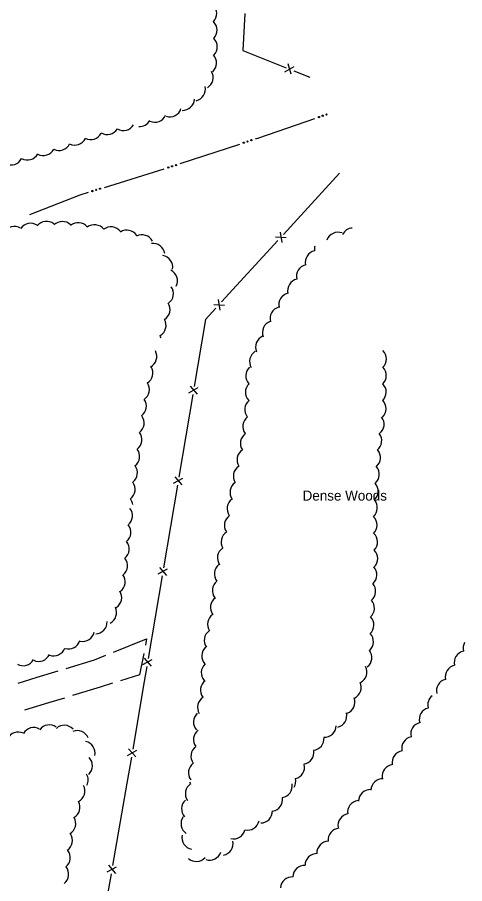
# Model space of a CAD drawing. Extents: x 2402803 to 2427059, y 6985292 to 6997652.
# Drawn here: x 2410793.6 to 2411007.6, y 6993971.7 to 6994386.2 of the extents above; entities that cross this region are included whole.
import ezdxf

# ---------------------------------------------------------------- set-up
doc = ezdxf.new("R2010")
doc.units = 0
for name, color, linetype in [('p_drainage water', 7, 'Continuous'), ('p_road dirt road', 7, 'Continuous'), ('p_structure fence', 7, 'Continuous'), ('p_veg woods', 7, 'Continuous')]:
    doc.layers.add(name, color=color, linetype=linetype)

msp = doc.modelspace()

# ---------------------------------------------------------------- linework, layer by layer
at = {"layer": 'p_drainage water'}
for p, q in [((2410871.51, 6994316.27), (2410900.01, 6994325.62)), ((2410835.25, 6994304.88), (2410863.9, 6994313.79))]:
    msp.add_line(p, q, dxfattribs=at)
for points in [[(2410907.61, 6994328.12), (2410909.21, 6994328.64), (2410935.98, 6994337.86)], [(2410799.55, 6994291.94), (2410823.68, 6994301.28), (2410827.62, 6994302.5)]]:
    msp.add_lwpolyline(points, dxfattribs=at)
for centre in [(2410937.87, 6994338.51), (2410939.69, 6994339.14), (2410941.5, 6994339.76), (2410901.91, 6994326.25), (2410903.74, 6994326.84), (2410905.56, 6994327.44), (2410865.81, 6994314.38), (2410867.64, 6994314.95), (2410869.48, 6994315.52), (2410831.36, 6994303.67), (2410833.19, 6994304.24), (2410829.52, 6994303.1)]:
    msp.add_circle(centre, 0.3, dxfattribs=at)
at = {"layer": 'p_road dirt road'}
for points in [[(2410839.7, 6994082.49), (2410855.48, 6994088.81), (2410854.9, 6994085.86)], [(2410817.02, 6994074.73), (2410830.48, 6994078.79), (2410835.99, 6994081)], [(2410854.14, 6994081.94), (2410852.14, 6994071.69), (2410843.02, 6994068.81)], [(2410794.06, 6994067.74), (2410803.05, 6994070.51), (2410813.19, 6994073.57)], [(2410839.21, 6994067.61), (2410833.21, 6994065.71), (2410820.09, 6994061.72)], [(2410816.27, 6994060.56), (2410808.56, 6994058.21), (2410797.11, 6994054.81)]]:
    msp.add_lwpolyline(points, dxfattribs=at)
at = {"layer": 'p_structure fence'}
for p, q in [((2410921.62, 6994360.21), (2410926.07, 6994362.74)), ((2410924.59, 6994359.02), (2410923.1, 6994363.92)), ((2410925.87, 6994360.64), (2410933.46, 6994357.62)), ((2410947.78, 6994311.65), (2410920.89, 6994282.33)), ((2410919.3, 6994283.52), (2410920.08, 6994278.45)), ((2410918.2, 6994279.4), (2410891.31, 6994250.08)), ((2410917.14, 6994281.16), (2410922.25, 6994280.81)), ((2410889.72, 6994251.26), (2410890.5, 6994246.2)), ((2410887.56, 6994248.91), (2410892.67, 6994248.56)), ((2410875.68, 6994206.61), (2410880.16, 6994209.1)), ((2410876.22, 6994209.77), (2410879.63, 6994205.95)), ((2410877.53, 6994205.7), (2410870.88, 6994166.3)), ((2410868.37, 6994163.28), (2410872.85, 6994165.77)), ((2410868.9, 6994166.44), (2410872.31, 6994162.61)), ((2410870.21, 6994162.36), (2410863.54, 6994122.92)), ((2410861.03, 6994119.9), (2410865.51, 6994122.39)), ((2410861.57, 6994123.05), (2410864.98, 6994119.23)), ((2410862.88, 6994118.98), (2410856.21, 6994079.54)), ((2410853.7, 6994076.52), (2410858.17, 6994079)), ((2410854.23, 6994079.67), (2410857.64, 6994075.85)), ((2410846.32, 6994033.14), (2410850.8, 6994035.62)), ((2410846.86, 6994036.29), (2410850.27, 6994032.47)), ((2410848.17, 6994032.22), (2410846.05, 6994019.78)), ((2410846.05, 6994019.78), (2410839.17, 6993980.38)), ((2410837.19, 6993980.52), (2410840.58, 6993976.68)), ((2410836.64, 6993977.37), (2410841.13, 6993979.83))]:
    msp.add_line(p, q, dxfattribs=at)
for points in [[(2410902.37, 6994387.99), (2410901.48, 6994370.33), (2410922.16, 6994362.11)], [(2410888.62, 6994247.15), (2410883.6, 6994241.68), (2410878.19, 6994209.64)], [(2410855.54, 6994075.59), (2410854.34, 6994068.5), (2410848.84, 6994036.16)], [(2410838.48, 6993976.44), (2410831.73, 6993937.83), (2410831.6, 6993937.04)]]:
    msp.add_lwpolyline(points, dxfattribs=at)
at = {"layer": 'p_veg woods'}
for centre, start, end in [((2410883.35, 6994388.07), 315.9807, 45.9807), ((2410883.49, 6994380.09), 315.9807, 45.9807), ((2410883.63, 6994372.1), 316.012, 46.012), ((2410883.29, 6994364.41), 312.0039, 42.0039), ((2410881.69, 6994357.46), 300.1093, 30.1093), ((2410877.91, 6994351.79), 283.5144, 13.5144), ((2410872.72, 6994347.37), 267.4372, 357.4372), ((2410866.52, 6994344.25), 252.5204, 342.5204), ((2410852.01, 6994339.64), 266.6175, 331.2952), ((2410859.44, 6994341.72), 245.3998, 335.3998), ((2410836.62, 6994335.76), 239.4773, 329.4773), ((2410844.39, 6994337.75), 239.1399, 329.1399), ((2410828.79, 6994333.38), 242.0693, 332.0693), ((2410813.58, 6994328.15), 243.6912, 333.6912), ((2410821.14, 6994330.76), 243.5164, 333.5164), ((2410798.44, 6994323.61), 240.9461, 330.9461), ((2410806.05, 6994325.77), 242.2626, 332.2626), ((2410790.7, 6994321.29), 242.1896, 332.1896), ((2410799.95, 6994282.05), 56.3185, 146.3185), ((2410807.61, 6994282.94), 52.1414, 142.1414), ((2410815.15, 6994282.91), 45.2459, 135.2459), ((2410822.8, 6994282.3), 40.5378, 130.5378), ((2410830.55, 6994281.34), 37.7698, 127.7698), ((2410792.35, 6994280.54), 59.9308, 149.9308), ((2410838.48, 6994280.33), 37.7698, 127.7698), ((2410845.99, 6994278.76), 32.9273, 122.9273), ((2410947.03, 6994277.76), 70.2843, 160.2843), ((2410954.26, 6994279.79), 94.4593, 152.8669), ((2410853.25, 6994276.53), 27.2059, 117.2059), ((2410858.57, 6994272.38), 8.204, 98.204), ((2410941.37, 6994275.57), 167.4937, 191.5176), ((2410862.34, 6994266.64), 350.6365, 80.6365), ((2410937.01, 6994268.97), 102.7513, 192.7513), ((2410932.77, 6994262.23), 103.0745, 193.0745), ((2410864.57, 6994260.13), 334.1402, 64.1402), ((2410928.54, 6994255.45), 103.0774, 193.0774), ((2410862.65, 6994254.07), 305.2836, 35.2836), ((2410924.32, 6994248.7), 103.2494, 193.2494), ((2410861.01, 6994246.41), 303.0201, 33.0201), ((2410920.14, 6994242.1), 105.8351, 195.8351), ((2410859.1, 6994238.81), 300.8257, 30.8257), ((2410916.48, 6994235.38), 110.0466, 200.0466), ((2410856.96, 6994231.26), 16.2981, 28.976), ((2410913.19, 6994228.42), 113.2581, 203.2581), ((2410854.7, 6994223.9), 298.4227, 28.4227), ((2410910.38, 6994221.59), 121.0748, 211.0748), ((2410964.49, 6994222.79), 314.7233, 44.7233), ((2410852.83, 6994216.06), 301.8051, 31.8051), ((2410908.56, 6994214.66), 132.34, 222.34), ((2410964.45, 6994214.84), 314.7233, 44.7233), ((2410851.18, 6994208.15), 303.3203, 33.3203), ((2410908.36, 6994206.84), 133.8323, 223.8323), ((2410964.41, 6994206.9), 314.7233, 44.7233), ((2410849.73, 6994200.2), 304.7622, 34.7622), ((2410908.06, 6994198.53), 128.2957, 218.2957), ((2410964.38, 6994198.95), 314.7233, 44.7233), ((2410848.64, 6994192.1), 307.1989, 37.1989), ((2410907.12, 6994190.54), 127.1114, 217.1114), ((2410963.41, 6994191.54), 307.7988, 37.7988), ((2410847.56, 6994184.16), 307.3694, 37.3694), ((2410905.96, 6994182.4), 123.7391, 213.7391), ((2410962.28, 6994183.69), 307.381, 37.381), ((2410846.5, 6994176.23), 307.3932, 37.3932), ((2410904.35, 6994174.48), 122.5565, 212.5565), ((2410961.67, 6994175.54), 310.3278, 40.3278), ((2410845.43, 6994168.31), 307.2506, 37.2506), ((2410902.61, 6994166.73), 123.3353, 213.3353), ((2410961.1, 6994167.54), 310.8786, 40.8786), ((2410844.32, 6994160.4), 307.055, 37.055), ((2410901.01, 6994158.99), 124.7734, 214.7733), ((2410960.59, 6994159.53), 311.4995, 41.4995), ((2410843.19, 6994152.49), 6.1769, 36.9298), ((2410899.63, 6994151.16), 125.3671, 215.3671), ((2410960.17, 6994151.51), 311.9241, 41.9241), ((2410843.06, 6994147.73), 309.36, 39.36), ((2410898.33, 6994143.16), 123.8978, 213.8978), ((2410960.02, 6994143.33), 314.5237, 44.5237), ((2410842.27, 6994139.78), 309.36, 39.36), ((2410896.76, 6994135.22), 122.5668, 212.5668), ((2410960.26, 6994135.19), 316.6026, 46.6026), ((2410841.49, 6994131.83), 309.36, 39.36), ((2410895, 6994127.54), 124.3395, 214.3395), ((2410960.36, 6994127.29), 315.175, 45.175), ((2410840.7, 6994123.87), 309.36, 39.36), ((2410893.54, 6994119.93), 127.9497, 217.9497), ((2410959.98, 6994119.52), 312.0491, 42.0491), ((2410839.62, 6994116.15), 306.6331, 36.6331), ((2410892.58, 6994112.02), 128.4192, 218.4192), ((2410959.34, 6994111.65), 310.5775, 40.5775), ((2410837.92, 6994108.65), 302.2417, 32.2417), ((2410891.66, 6994103.87), 125.5889, 215.5889), ((2410958.77, 6994103.63), 311.1657, 41.1657), ((2410835.46, 6994101.48), 296.3005, 26.3005), ((2410890.27, 6994095.86), 123.6371, 213.6371), ((2410830.92, 6994096.88), 272.3165, 2.3165), ((2410958.53, 6994095.45), 313.7372, 43.7372), ((2410888.69, 6994088.16), 125.7689, 215.7689), ((2410818.09, 6994089.66), 253.1837, 343.1837), ((2410824.88, 6994093.25), 257.8757, 347.8757), ((2410958.31, 6994087.49), 313.2231, 43.2231), ((2410811.05, 6994086.4), 249.6167, 339.6167), ((2410887.52, 6994080.74), 132.8283, 222.8283), ((2411012.46, 6994084.28), 149.7215, 192.8949), ((2410803.83, 6994083.73), 245.3246, 335.3246), ((2410957.54, 6994079.91), 307.8655, 37.8655), ((2411008.21, 6994077.5), 102.8949, 192.8949), ((2410796.42, 6994081.67), 240.805, 330.805), ((2410887.25, 6994072.7), 132.186, 222.186), ((2410955.22, 6994072.97), 297.64, 27.64), ((2411003.96, 6994070.72), 102.8949, 192.8949), ((2410886.89, 6994064.32), 126.7107, 216.7106), ((2410952.48, 6994065.65), 295.0036, 25.0036), ((2410999.72, 6994063.99), 103.4242, 193.4242), ((2410885.48, 6994056.12), 121.8946, 211.8946), ((2410949.42, 6994058.57), 290.8924, 20.8924), ((2410995.58, 6994057.24), 128.7815, 194.6772), ((2410991.54, 6994050.3), 104.2594, 194.2594), ((2410883.52, 6994049.1), 132.586, 222.586), ((2410945.56, 6994052.12), 283.895, 13.895), ((2410808.95, 6994042.07), 54.3238, 144.3238), ((2410816.1, 6994041.86), 42.1537, 132.1537), ((2410940.44, 6994047.43), 268.1268, 358.1268), ((2410987.45, 6994043.29), 102.4992, 192.4992), ((2410794.04, 6994038.64), 64.0953, 154.0953), ((2410801.51, 6994040.79), 60.8231, 150.8231), ((2410822.27, 6994039.32), 22.3275, 112.3275), ((2410883.52, 6994040.65), 126.4921, 216.4921), ((2410825.19, 6994034.19), 347.9321, 77.9321), ((2410934.69, 6994041.2), 275.3714, 5.3714), ((2410983.11, 6994036.45), 101.0982, 191.0982), ((2410882.34, 6994032.74), 126.4921, 216.4921), ((2410929.83, 6994034.59), 278.2269, 8.2269), ((2410978.57, 6994029.66), 98.7777, 188.7777), ((2410823.9, 6994028.15), 313.4627, 43.4627), ((2410881.16, 6994024.82), 126.4921, 216.4921), ((2410925.38, 6994027.54), 283.0092, 13.0092), ((2410973.79, 6994023.12), 97.2642, 187.2642), ((2410821.88, 6994021.3), 333.9445, 30.4655), ((2410921.14, 6994020.75), 329.0567, 13.0092), ((2410968.42, 6994016.3), 87.7073, 177.7073), ((2410820.28, 6994016.06), 298.3194, 28.3194), ((2410879.67, 6994014.77), 124.0241, 214.0241), ((2410881.19, 6994022.58), 203.4827, 214.0241), ((2410919.48, 6994018.53), 279.543, 9.543), ((2410962.48, 6994011.09), 89.1143, 179.1143), ((2410817.98, 6994008.39), 298.3194, 28.3194), ((2410877.83, 6994007.55), 132.3555, 222.3555), ((2410914.84, 6994012.02), 279.543, 9.543), ((2410957.26, 6994005.89), 98.2144, 188.2144), ((2410910.01, 6994006.43), 271.1471, 1.1471), ((2410952.6, 6993999.53), 99.9418, 189.9418), ((2410815.91, 6994000.47), 301.021, 31.021), ((2410877.57, 6994000.5), 146.2432, 236.2432), ((2410903.71, 6994002.97), 258.0862, 348.0862), ((2410897.01, 6993998.78), 256.6152, 346.6152), ((2410947.89, 6993992.62), 94.8732, 184.8732), ((2410814.32, 6993992.41), 304.1476, 34.1476), ((2410877.98, 6993993.81), 169.1428, 259.1428), ((2410891.22, 6993990.99), 280.8802, 10.8802), ((2410942.51, 6993986.36), 91.1777, 181.1777), ((2410813.34, 6993984.15), 308.6333, 38.6333), ((2410885.6, 6993988.66), 250.6418, 340.6418), ((2410936.88, 6993980.47), 89.0745, 179.0745), ((2410879.24, 6993988.02), 227.5415, 317.5415), ((2410931.07, 6993974.84), 87.8189, 177.8189), ((2410812.55, 6993976.17), 308.9179, 38.9179), ((2410925.08, 6993969.32), 85.7677, 175.7677)]:
    msp.add_arc(centre, 5.65, start, end, dxfattribs=at)

# ---------------------------------------------------------------- texts
msp.add_text('Dense Woods', height=4.8, dxfattribs=at).set_placement((2410930.09, 6994155.01))

doc.saveas('drawing.dxf')
